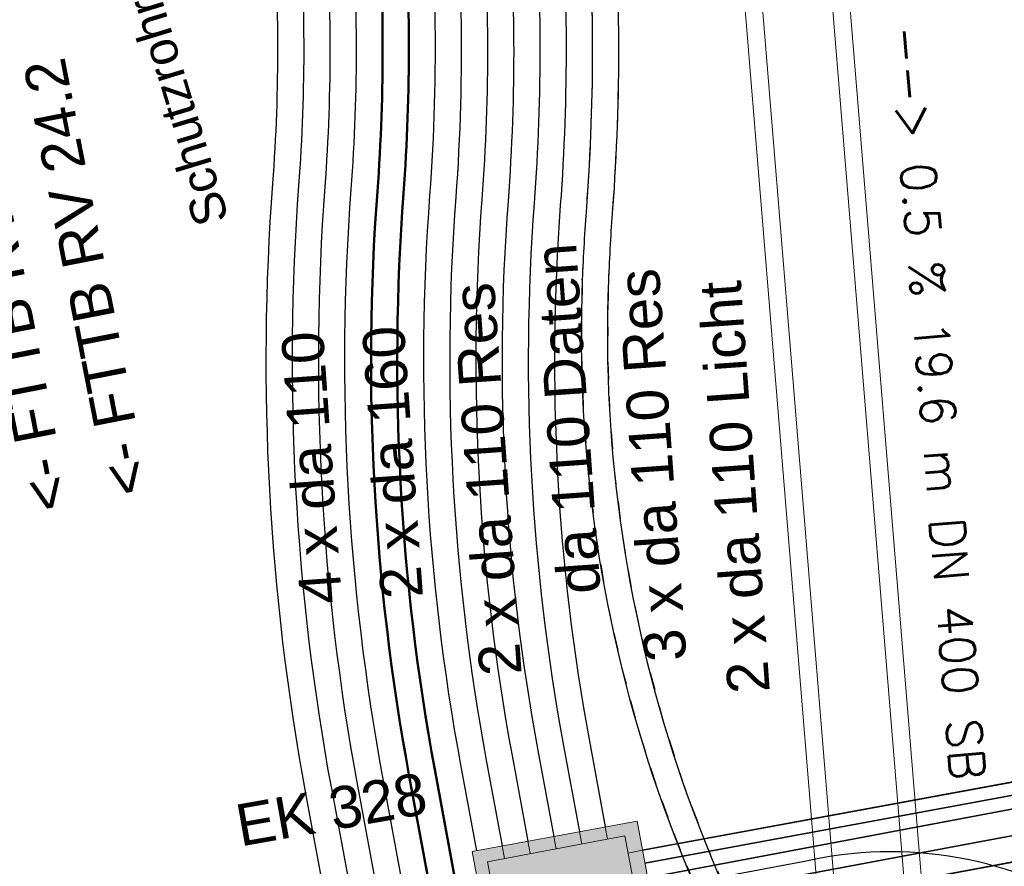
# Model space of a CAD drawing. Header units: metres. Extents: x -502 to 161, y -108 to 174.
# Tile 625 of 776: x -74.03 to -68.4, y 24.21 to 29.06. Entities that reach past the tile are written whole.
import ezdxf

# ---------------------------------------------------------------- set-up
doc = ezdxf.new("R2010")
doc.units = ezdxf.units.M
doc.header["$LTSCALE"] = 0.1
doc.linetypes.add('2-1', pattern=[0.17, 0.06, -0.025, 0.06, -0.025])
doc.linetypes.add('237', pattern=[93, 75, -18])
for name, color, linetype in [('BRI31-005.07-5f08-Koordinierung Lageplan 4. BA Radstation - Seeterrasse 2023-05-31', 7, 'Continuous'), ('BRI32-005.02-5f05-Koordinierung Schemaplan 4 BA ZOB Teilbereich', 7, 'Continuous'), ('BRI32-005.03-5f06-Koordinierung Schemaplan 4 BA ZOB Teilbereich 2 Ost - Bahnhofsallee 2023-01-21', 7, 'Continuous')]:
    doc.layers.add(name, color=color, linetype=linetype)
doc.styles.add('Arial', font='arial.ttf')
doc.styles.add('Txt', font='txt_____.ttf')

msp = doc.modelspace()

# ---------------------------------------------------------------- linework, layer by layer
at = {"layer": 'BRI31-005.07-5f08-Koordinierung Lageplan 4. BA Radstation - Seeterrasse 2023-05-31', "color": 7, "linetype": 'Continuous', "lineweight": 20, "transparency": 33554687}
for p, q in [((-70.6672, 24.3636), (-70.6804, 24.4337)), ((-70.6672, 24.3636), (-70.6804, 24.4337)), ((-71.1094, 24.2805), (-71.1231, 24.3526)), ((-71.1094, 24.2805), (-71.1231, 24.3526)), ((-70.9619, 24.3078), (-70.9755, 24.3792)), ((-70.9619, 24.3078), (-70.9755, 24.3792)), ((-70.8146, 24.3357), (-70.828, 24.4064)), ((-70.8146, 24.3357), (-70.828, 24.4064)), ((-71.2567, 24.252), (-71.2705, 24.3247)), ((-71.2567, 24.252), (-71.2705, 24.3247)), ((-70.5503, 24.2839), (-70.4675, 24.2996)), ((-70.5503, 24.2839), (-70.4675, 24.2996))]:
    msp.add_line(p, q, dxfattribs=at)
at = {"layer": 'BRI31-005.07-5f08-Koordinierung Lageplan 4. BA Radstation - Seeterrasse 2023-05-31', "color": 3, "linetype": 'Continuous', "lineweight": 30, "true_color": 0x00ff00, "transparency": 33554687, "flags": 128}
for points in [[(-63.4873, -2.0057), (-67.2644, 16.7548), (-67.2644, 16.7548, 0.051902), (-67.7629, 18.3511), (-67.7629, 18.3511), (-68.0808, 19.0186), (-71.6798, 23.2376), (-71.9513, 24.7074), (-71.9513, 24.7074, -0.064346), (-72.1344, 28.0859), (-72.1344, 28.0859), (-72.1344, 28.0859, 0.039055), (-72.1406, 29.7705), (-72.1406, 29.7705, -0.03959), (-72.1457, 31.7153, 0.03959), (-72.1506, 33.5652), (-72.373, 36.2791, 0.02882), (-72.5986, 37.8875), (-76.916, 59.5176, 0.036243), (-79.0826, 67.3622), (-77.6738, 71.515), (-79.5754, 81.0645), (-80.5193, 81.6949), (-92.7897, 77.9555)], [(-63.4873, -2.0057), (-67.2644, 16.7548), (-67.2644, 16.7548, 0.051902), (-67.7629, 18.3511), (-67.7629, 18.3511), (-68.0808, 19.0186), (-71.6798, 23.2376), (-71.9513, 24.7074), (-71.9513, 24.7074, -0.064346), (-72.1344, 28.0859), (-72.1344, 28.0859), (-72.1344, 28.0859, 0.039055), (-72.1406, 29.7705), (-72.1406, 29.7705, -0.03959), (-72.1457, 31.7153, 0.03959), (-72.1506, 33.5652), (-72.373, 36.2791, 0.02882), (-72.5986, 37.8875), (-76.916, 59.5176, 0.036243), (-79.0826, 67.3622), (-77.6738, 71.515), (-79.5754, 81.0645), (-80.5193, 81.6949), (-92.7897, 77.9555)], [(-63.9334, -2.0701), (-67.7056, 16.6659), (-67.7056, 16.6659, 0.051336), (-68.1692, 18.1576), (-68.1692, 18.1576), (-68.4616, 18.7716), (-72.1004, 23.0373), (-72.3938, 24.6256), (-72.3938, 24.6256, -0.064346), (-72.5832, 28.1193), (-72.5832, 28.1193, 0.039055), (-72.5891, 29.7337, -0.03959), (-72.5944, 31.7497), (-72.5944, 31.7497, 0.03959), (-72.5991, 33.5284), (-72.5991, 33.5284), (-72.8215, 36.2424, 0.02882), (-73.0399, 37.7994), (-77.3573, 59.4296, 0.036944), (-79.5591, 67.3583), (-78.1387, 71.5453), (-79.9804, 80.7939), (-80.5919, 81.2023), (-92.6486, 77.5281)], [(-63.9334, -2.0701), (-67.7056, 16.6659), (-67.7056, 16.6659, 0.051336), (-68.1692, 18.1576), (-68.1692, 18.1576), (-68.4616, 18.7716), (-72.1004, 23.0373), (-72.3938, 24.6256), (-72.3938, 24.6256, -0.064346), (-72.5832, 28.1193), (-72.5832, 28.1193, 0.039055), (-72.5891, 29.7337, -0.03959), (-72.5944, 31.7497), (-72.5944, 31.7497, 0.03959), (-72.5991, 33.5284), (-72.5991, 33.5284), (-72.8215, 36.2424, 0.02882), (-73.0399, 37.7994), (-77.3573, 59.4296, 0.036944), (-79.5591, 67.3583), (-78.1387, 71.5453), (-79.9804, 80.7939), (-80.5919, 81.2023), (-92.6486, 77.5281)], [(-63.6393, -2.0109), (-67.4115, 16.7251), (-67.4115, 16.7251, 0.051627), (-67.8971, 18.2839), (-67.8971, 18.2839), (-68.2077, 18.9363), (-71.82, 23.1709), (-72.099, 24.6814), (-72.099, 24.6814, -0.064381), (-72.2838, 28.1001), (-72.2838, 28.1001), (-72.2838, 28.1001, 0.038958), (-72.29, 29.7572), (-72.29, 29.7572, -0.03967), (-72.2951, 31.7297, 0.039526), (-72.3001, 33.5529), (-72.5226, 36.2689, 0.028784), (-72.7457, 37.8581), (-77.062, 59.4828)], [(-63.6393, -2.0109), (-67.4115, 16.7251), (-67.4115, 16.7251, 0.051627), (-67.8971, 18.2839), (-67.8971, 18.2839), (-68.2077, 18.9363), (-71.82, 23.1709), (-72.099, 24.6814), (-72.099, 24.6814, -0.064381), (-72.2838, 28.1001), (-72.2838, 28.1001), (-72.2838, 28.1001, 0.038958), (-72.29, 29.7572), (-72.29, 29.7572, -0.03967), (-72.2951, 31.7297, 0.039526), (-72.3001, 33.5529), (-72.5226, 36.2689, 0.028784), (-72.7457, 37.8581), (-77.062, 59.4828)], [(-63.7863, -2.0405), (-67.5585, 16.6955, 0.051532), (-68.0338, 18.2221), (-68.3347, 18.8539), (-71.9602, 23.1041), (-72.2463, 24.6529), (-72.2463, 24.6529, -0.064346), (-72.4336, 28.1082), (-72.4336, 28.1082), (-72.4336, 28.1082, 0.039055), (-72.4396, 29.746), (-72.4396, 29.746, -0.03959), (-72.4448, 31.7382), (-72.4448, 31.7382, 0.03959), (-72.4496, 33.5407), (-72.4496, 33.5407), (-72.672, 36.2546, 0.02882), (-72.8928, 37.8288), (-77.2102, 59.4589)], [(-63.7863, -2.0405), (-67.5585, 16.6955, 0.051532), (-68.0338, 18.2221), (-68.3347, 18.8539), (-71.9602, 23.1041), (-72.2463, 24.6529), (-72.2463, 24.6529, -0.064346), (-72.4336, 28.1082), (-72.4336, 28.1082), (-72.4336, 28.1082, 0.039055), (-72.4396, 29.746), (-72.4396, 29.746, -0.03959), (-72.4448, 31.7382), (-72.4448, 31.7382, 0.03959), (-72.4496, 33.5407), (-72.4496, 33.5407), (-72.672, 36.2546, 0.02882), (-72.8928, 37.8288), (-77.2102, 59.4589)]]:
    msp.add_lwpolyline(points, format="xyb", dxfattribs=at)
at = {"layer": 'BRI31-005.07-5f08-Koordinierung Lageplan 4. BA Radstation - Seeterrasse 2023-05-31', "color": 1, "linetype": 'Continuous', "lineweight": 50, "true_color": 0xff0000, "transparency": 33554687, "flags": 128}
for points in [[(-71.3994, 23.3712), (-71.6563, 24.7619), (-71.6563, 24.7619, -0.064346), (-71.8352, 28.0636), (-71.8352, 28.0636), (-71.8352, 28.0636, 0.039055), (-71.8416, 29.795), (-71.8416, 29.795, -0.03959), (-71.8466, 31.6923, 0.03959), (-71.8516, 33.5897), (-72.074, 36.3036, 0.02882), (-72.3044, 37.9462), (-76.6218, 59.5764), (-76.6218, 59.5764, 0.035781), (-78.765, 67.3644), (-78.765, 67.3644), (-77.3639, 71.4947), (-78.534, 77.3709), (-77.2163, 81.2555)], [(-71.3994, 23.3712), (-71.6563, 24.7619), (-71.6563, 24.7619, -0.064346), (-71.8352, 28.0636), (-71.8352, 28.0636), (-71.8352, 28.0636, 0.039055), (-71.8416, 29.795), (-71.8416, 29.795, -0.03959), (-71.8466, 31.6923, 0.03959), (-71.8516, 33.5897), (-72.074, 36.3036, 0.02882), (-72.3044, 37.9462), (-76.6218, 59.5764), (-76.6218, 59.5764, 0.035781), (-78.765, 67.3644), (-78.765, 67.3644), (-77.3639, 71.4947), (-78.534, 77.3709), (-77.2163, 81.2555)], [(-63.3383, -1.9858), (-67.1174, 16.7844), (-67.1174, 16.7844, 0.052077), (-67.6275, 18.4156), (-67.6275, 18.4156), (-67.9538, 19.1009), (-71.5396, 23.3044), (-71.8038, 24.7346), (-71.8038, 24.7346, -0.064346), (-71.9848, 28.0748), (-71.9848, 28.0748, 0.039055), (-71.9911, 29.7827), (-71.9911, 29.7827, -0.03959), (-71.9962, 31.7038), (-71.9962, 31.7038), (-71.9962, 31.7038, 0.03959), (-72.0011, 33.5774), (-72.0011, 33.5774), (-72.2235, 36.2914, 0.02882), (-72.4515, 37.9169), (-76.7689, 59.547)], [(-63.3383, -1.9858), (-67.1174, 16.7844), (-67.1174, 16.7844, 0.052077), (-67.6275, 18.4156), (-67.6275, 18.4156), (-67.9538, 19.1009), (-71.5396, 23.3044), (-71.8038, 24.7346), (-71.8038, 24.7346, -0.064346), (-71.9848, 28.0748), (-71.9848, 28.0748, 0.039055), (-71.9911, 29.7827), (-71.9911, 29.7827, -0.03959), (-71.9962, 31.7038), (-71.9962, 31.7038), (-71.9962, 31.7038, 0.03959), (-72.0011, 33.5774), (-72.0011, 33.5774), (-72.2235, 36.2914, 0.02882), (-72.4515, 37.9169), (-76.7689, 59.547)]]:
    msp.add_lwpolyline(points, format="xyb", dxfattribs=at)
at = {"layer": 'BRI31-005.07-5f08-Koordinierung Lageplan 4. BA Radstation - Seeterrasse 2023-05-31', "color": 7, "linetype": 'Continuous', "lineweight": 30, "transparency": 33554687, "flags": 128}
for points in [[(-78.3791, 77.3608), (-77.209, 71.4846), (-78.6063, 67.3654, -0.035551), (-76.4747, 59.6057), (-72.1573, 37.9756), (-72.1573, 37.9756, -0.02882), (-71.9245, 36.3159), (-71.9245, 36.3159), (-71.3931, 29.8317, -0.039055), (-71.3865, 28.0302), (-71.3865, 28.0302, 0.064346), (-71.2138, 24.8436), (-71.2138, 24.8436), (-71.123, 24.3519)], [(-78.3791, 77.3608), (-77.209, 71.4846), (-78.6063, 67.3654, -0.035551), (-76.4747, 59.6057), (-72.1573, 37.9756), (-72.1573, 37.9756, -0.02882), (-71.9245, 36.3159), (-71.9245, 36.3159), (-71.3931, 29.8317, -0.039055), (-71.3865, 28.0302), (-71.3865, 28.0302, 0.064346), (-71.2138, 24.8436), (-71.2138, 24.8436), (-71.123, 24.3519)], [(-78.2198, 77.3292), (-77.054, 71.4745), (-78.4476, 67.3663), (-78.4476, 67.3663, -0.035322), (-76.3276, 59.6351), (-76.3276, 59.6351), (-72.0102, 38.005), (-72.0102, 38.005, -0.02882), (-71.775, 36.3281), (-71.775, 36.3281), (-71.2436, 29.844), (-71.2436, 29.844, -0.039055), (-71.2369, 28.019), (-71.2369, 28.019, 0.064346), (-71.0663, 24.8709), (-70.9755, 24.3792)], [(-78.2198, 77.3292), (-77.054, 71.4745), (-78.4476, 67.3663), (-78.4476, 67.3663, -0.035322), (-76.3276, 59.6351), (-76.3276, 59.6351), (-72.0102, 38.005), (-72.0102, 38.005, -0.02882), (-71.775, 36.3281), (-71.775, 36.3281), (-71.2436, 29.844), (-71.2436, 29.844, -0.039055), (-71.2369, 28.019), (-71.2369, 28.019, 0.064346), (-71.0663, 24.8709), (-70.9755, 24.3792)], [(-78.0606, 77.2976), (-76.899, 71.4643), (-78.2889, 67.3672), (-78.2889, 67.3672, -0.035094), (-76.1805, 59.6644), (-76.1805, 59.6644), (-71.8631, 38.0343), (-71.8631, 38.0343, -0.02882), (-71.6255, 36.3404), (-71.6255, 36.3404), (-71.0941, 29.8562), (-71.0941, 29.8562, -0.039055), (-71.0873, 28.0079), (-71.0873, 28.0079, 0.064347), (-70.9188, 24.8981), (-70.828, 24.4064)], [(-78.0606, 77.2976), (-76.899, 71.4643), (-78.2889, 67.3672), (-78.2889, 67.3672, -0.035094), (-76.1805, 59.6644), (-76.1805, 59.6644), (-71.8631, 38.0343), (-71.8631, 38.0343, -0.02882), (-71.6255, 36.3404), (-71.6255, 36.3404), (-71.0941, 29.8562), (-71.0941, 29.8562, -0.039055), (-71.0873, 28.0079), (-71.0873, 28.0079, 0.064347), (-70.9188, 24.8981), (-70.828, 24.4064)], [(-77.9014, 77.266), (-76.7441, 71.4542), (-78.1302, 67.368, -0.034867), (-76.0334, 59.6938), (-71.716, 38.0637, -0.02882), (-71.476, 36.3526), (-70.9446, 29.8685, -0.039055), (-70.9377, 27.9967, 0.064347), (-70.7713, 24.9253), (-70.6804, 24.4337)], [(-77.9014, 77.266), (-76.7441, 71.4542), (-78.1302, 67.368, -0.034867), (-76.0334, 59.6938), (-71.716, 38.0637, -0.02882), (-71.476, 36.3526), (-70.9446, 29.8685, -0.039055), (-70.9377, 27.9967, 0.064347), (-70.7713, 24.9253), (-70.6804, 24.4337)], [(-70.4668, 24.2997), (-67.8906, 24.7756), (-67.8906, 24.7756, 0.043992), (-66.8784, 25.053), (-66.8784, 25.053, -0.042289), (-65.9104, 25.3219), (-59.9788, 26.4404), (19.3464, 41.093), (22.4573, 37.9997), (22.4933, 37.3246), (22.2197, 37.0495)], [(-70.4668, 24.2997), (-67.8906, 24.7756), (-67.8906, 24.7756, 0.043992), (-66.8784, 25.053), (-66.8784, 25.053, -0.042289), (-65.9104, 25.3219), (-59.9788, 26.4404), (19.3464, 41.093), (22.4573, 37.9997), (22.4933, 37.3246), (22.2197, 37.0495)], [(22.1417, 37.127), (22.3808, 37.3675), (22.3537, 37.8771), (19.293, 40.9204), (-59.9497, 26.2831), (-65.88, 25.1571, 0.018793), (-66.8562, 24.9335, -0.019765), (-67.8764, 24.7018), (-70.4532, 24.226)], [(22.1417, 37.127), (22.3808, 37.3675), (22.3537, 37.8771), (19.293, 40.9204), (-59.9497, 26.2831), (-65.88, 25.1571, 0.018793), (-66.8562, 24.9335, -0.019765), (-67.8764, 24.7018), (-70.4532, 24.226)], [(-75.0295, 30.6316), (-74.6366, 30.7065), (-74.6366, 30.7065, -0.116666), (-74.1076, 30.6833), (-74.1076, 30.6833), (-72.3427, 30.1832), (-72.3427, 30.1832, -0.33036), (-71.5065, 29.0979), (-71.5065, 29.0979), (-71.5065, 29.0979, -0.023192), (-71.5361, 28.0413), (-71.5361, 28.0413, 0.064346), (-71.3613, 24.8164), (-71.2705, 24.3247)], [(-75.0295, 30.6316), (-74.6366, 30.7065), (-74.6366, 30.7065, -0.116666), (-74.1076, 30.6833), (-74.1076, 30.6833), (-72.3427, 30.1832), (-72.3427, 30.1832, -0.33036), (-71.5065, 29.0979), (-71.5065, 29.0979), (-71.5065, 29.0979, -0.023192), (-71.5361, 28.0413), (-71.5361, 28.0413, 0.064346), (-71.3613, 24.8164), (-71.2705, 24.3247)], [(-75.0014, 30.4843), (-74.6085, 30.5592, -0.116666), (-74.1485, 30.539), (-72.3836, 30.0389), (-72.3836, 30.0389, -0.33036), (-71.6564, 29.0951), (-71.6564, 29.0951, -0.023192), (-71.6856, 28.0525), (-71.6856, 28.0525, 0.064346), (-71.5088, 24.7891), (-71.5088, 24.7891), (-71.418, 24.2974)], [(-75.0014, 30.4843), (-74.6085, 30.5592, -0.116666), (-74.1485, 30.539), (-72.3836, 30.0389), (-72.3836, 30.0389, -0.33036), (-71.6564, 29.0951), (-71.6564, 29.0951, -0.023192), (-71.6856, 28.0525), (-71.6856, 28.0525, 0.064346), (-71.5088, 24.7891), (-71.5088, 24.7891), (-71.418, 24.2974)]]:
    msp.add_lwpolyline(points, format="xyb", dxfattribs=at)
at = {"layer": 'BRI31-005.07-5f08-Koordinierung Lageplan 4. BA Radstation - Seeterrasse 2023-05-31', "color": 190, "linetype": '2-1', "lineweight": 30, "true_color": 0x7f00ff, "transparency": 33554687, "flags": 128}
for points in [[(-77.7421, 77.2344), (-76.5891, 71.4441), (-77.9716, 67.3687), (-77.9716, 67.3687, -0.034641), (-75.8863, 59.7232), (-75.8863, 59.7232), (-71.5689, 38.093), (-71.5689, 38.093, -0.02882), (-71.3265, 36.3649), (-71.3265, 36.3649), (-70.7951, 29.8807), (-70.7951, 29.8807, -0.039055), (-70.7881, 27.9856), (-70.7881, 27.9856), (-70.7881, 27.9856, 0.008787), (-70.8118, 27.5698), (-70.8118, 27.5698, 0.18856), (-68.9043, 22.0641), (-67.177, 20.0393, -0.095308), (-65.9409, 17.0211), (-62.1531, -1.7928)], [(-77.7421, 77.2344), (-76.5891, 71.4441), (-77.9716, 67.3687), (-77.9716, 67.3687, -0.034641), (-75.8863, 59.7232), (-75.8863, 59.7232), (-71.5689, 38.093), (-71.5689, 38.093, -0.02882), (-71.3265, 36.3649), (-71.3265, 36.3649), (-70.7951, 29.8807), (-70.7951, 29.8807, -0.039055), (-70.7881, 27.9856), (-70.7881, 27.9856), (-70.7881, 27.9856, 0.008787), (-70.8118, 27.5698), (-70.8118, 27.5698, 0.18856), (-68.9043, 22.0641), (-67.177, 20.0393, -0.095308), (-65.9409, 17.0211), (-62.1531, -1.7928)], [(-77.5829, 77.2028), (-76.4342, 71.434), (-77.813, 67.3693), (-77.813, 67.3693, -0.034416), (-75.7392, 59.7525), (-75.7392, 59.7525), (-71.4218, 38.1224, -0.02882), (-71.177, 36.3771), (-70.6456, 29.893, -0.039055), (-70.6385, 27.9744), (-70.6385, 27.9744, 0.008787), (-70.6619, 27.5639), (-70.6619, 27.5639), (-70.6619, 27.5639, 0.18856), (-68.7902, 22.1615), (-68.7902, 22.1615), (-67.0567, 20.1294, -0.095581), (-65.7939, 17.0508), (-62.0061, -1.7632)], [(-77.5829, 77.2028), (-76.4342, 71.434), (-77.813, 67.3693), (-77.813, 67.3693, -0.034416), (-75.7392, 59.7525), (-75.7392, 59.7525), (-71.4218, 38.1224, -0.02882), (-71.177, 36.3771), (-70.6456, 29.893, -0.039055), (-70.6385, 27.9744), (-70.6385, 27.9744, 0.008787), (-70.6619, 27.5639), (-70.6619, 27.5639), (-70.6619, 27.5639, 0.18856), (-68.7902, 22.1615), (-68.7902, 22.1615), (-67.0567, 20.1294, -0.095581), (-65.7939, 17.0508), (-62.0061, -1.7632)]]:
    msp.add_lwpolyline(points, format="xyb", dxfattribs=at)
at = {"layer": 'BRI31-005.07-5f08-Koordinierung Lageplan 4. BA Radstation - Seeterrasse 2023-05-31', "color": 1, "linetype": 'Continuous', "lineweight": 13, "true_color": 0xff0000, "transparency": 33554687, "flags": 128}
for points in [[(-70.5137, 36.8536), (-68.9996, 18.3764), (-68.4016, 18.4254), (-69.9157, 36.9026)], [(-70.5137, 36.8536), (-68.9996, 18.3764), (-68.4016, 18.4254), (-69.9157, 36.9026)], [(-70.4102, 36.8159), (-68.9036, 18.4305), (-68.505, 18.4631), (-70.0116, 36.8485)], [(-70.4102, 36.8159), (-68.9036, 18.4305), (-68.505, 18.4631), (-70.0116, 36.8485)]]:
    msp.add_lwpolyline(points, dxfattribs=at)
at = {"layer": 'BRI31-005.07-5f08-Koordinierung Lageplan 4. BA Radstation - Seeterrasse 2023-05-31', "color": 7, "linetype": 'Continuous', "lineweight": 20, "transparency": 33554687, "flags": 128}
for points in [[(-71.2668, 23.3491), (-70.3227, 23.5235), (-70.4971, 24.4675), (-71.4412, 24.2931), (-71.2668, 23.3491)], [(-71.2668, 23.3491), (-70.3227, 23.5235), (-70.4971, 24.4675), (-71.4412, 24.2931), (-71.2668, 23.3491)], [(-71.355, 24.2334), (-71.2061, 23.4473), (-70.4201, 23.5962), (-70.5689, 24.3822), (-71.355, 24.2334)], [(-71.355, 24.2334), (-71.2061, 23.4473), (-70.4201, 23.5962), (-70.5689, 24.3822), (-71.355, 24.2334)]]:
    msp.add_lwpolyline(points, dxfattribs=at)
at = {"layer": 'BRI31-005.07-5f08-Koordinierung Lageplan 4. BA Radstation - Seeterrasse 2023-05-31', "color": 2, "linetype": 'Continuous', "true_color": 0xffff00, "transparency": 33554687}
msp.add_solid([(-59.7523, 3.9419), (-60.0955, 3.8734), (-73.4545, 72.5433), (-73.7979, 72.4756)], dxfattribs=at)
msp.add_solid([(-59.7523, 3.9419), (-60.0955, 3.8734), (-73.4545, 72.5433), (-73.7979, 72.4756)], dxfattribs=at)
at = {"layer": 'BRI31-005.07-5f08-Koordinierung Lageplan 4. BA Radstation - Seeterrasse 2023-05-31', "color": 11, "linetype": 'Continuous', "true_color": 0xff7f7f, "transparency": 33554687}
msp.add_solid([(-71.2668, 23.3491), (-70.3227, 23.5235), (-71.4412, 24.2931), (-70.4971, 24.4675)], dxfattribs=at)
msp.add_solid([(-71.2668, 23.3491), (-70.3227, 23.5235), (-71.4412, 24.2931), (-70.4971, 24.4675)], dxfattribs=at)
at = {"layer": 'BRI32-005.02-5f05-Koordinierung Schemaplan 4 BA ZOB Teilbereich', "color": 7, "linetype": '237', "lineweight": 35, "transparency": 33554687, "flags": 128}
for points in [[(-70.4668, 24.2997), (-67.8906, 24.7756), (-67.8906, 24.7756, 0.043992), (-66.8784, 25.053), (-66.8784, 25.053, -0.042289), (-65.9104, 25.3219), (-59.9788, 26.4404), (19.3464, 41.093), (22.4573, 37.9997), (22.4933, 37.3246), (22.2197, 37.0495)], [(22.1417, 37.127), (22.3808, 37.3675), (22.3537, 37.8771), (19.293, 40.9204), (-59.9497, 26.2831), (-65.88, 25.1571, 0.018793), (-66.8562, 24.9335, -0.019765), (-67.8764, 24.7018), (-70.4532, 24.226)]]:
    msp.add_lwpolyline(points, format="xyb", dxfattribs=at)
at = {"layer": 'BRI32-005.02-5f05-Koordinierung Schemaplan 4 BA ZOB Teilbereich', "color": 7, "linetype": 'Continuous', "lineweight": 35, "transparency": 33554687, "flags": 128}
for points in [[(-70.4378, 24.1427), (-59.9207, 26.1258), (19.2396, 40.7479), (22.1972, 37.8071), (22.2207, 37.3663), (22.0618, 37.2065)], [(-70.4104, 23.9983), (-59.8916, 25.9684), (19.1863, 40.5753), (22.0407, 37.737), (22.0609, 37.3577), (21.9857, 37.2822)], [(-70.3782, 23.8551), (-59.8625, 25.8111), (19.1329, 40.4028), (21.937, 37.6144), (21.9484, 37.4007), (21.9077, 37.3597)]]:
    msp.add_lwpolyline(points, dxfattribs=at)
at = {"layer": 'BRI32-005.03-5f06-Koordinierung Schemaplan 4 BA ZOB Teilbereich 2 Ost - Bahnhofsallee 2023-01-21', "color": 7, "linetype": 'Continuous', "lineweight": 20, "transparency": 33554687}
for p, q in [((-70.6672, 24.3636), (-70.6804, 24.4337)), ((-71.1094, 24.2805), (-71.1231, 24.3526)), ((-70.9619, 24.3078), (-70.9755, 24.3792)), ((-70.8146, 24.3357), (-70.828, 24.4064)), ((-71.2567, 24.252), (-71.2705, 24.3247)), ((-70.5503, 24.2839), (-70.4675, 24.2996))]:
    msp.add_line(p, q, dxfattribs=at)
at = {"layer": 'BRI32-005.03-5f06-Koordinierung Schemaplan 4 BA ZOB Teilbereich 2 Ost - Bahnhofsallee 2023-01-21', "color": 3, "linetype": 'Continuous', "lineweight": 30, "true_color": 0x00ff00, "transparency": 33554687, "flags": 128}
for points in [[(-63.4873, -2.0057), (-67.2644, 16.7548), (-67.2644, 16.7548, 0.051902), (-67.7629, 18.3511), (-67.7629, 18.3511), (-68.0808, 19.0186), (-71.6798, 23.2376), (-71.9513, 24.7074), (-71.9513, 24.7074, -0.064346), (-72.1344, 28.0859), (-72.1344, 28.0859), (-72.1344, 28.0859, 0.039055), (-72.1406, 29.7705), (-72.1406, 29.7705, -0.03959), (-72.1457, 31.7153, 0.03959), (-72.1506, 33.5652), (-72.373, 36.2791, 0.02882), (-72.5986, 37.8875), (-76.916, 59.5176, 0.036243), (-79.0826, 67.3622), (-77.6738, 71.515), (-79.5754, 81.0645), (-80.5193, 81.6949), (-92.7897, 77.9555)], [(-63.9334, -2.0701), (-67.7056, 16.6659), (-67.7056, 16.6659, 0.051336), (-68.1692, 18.1576), (-68.1692, 18.1576), (-68.4616, 18.7716), (-72.1004, 23.0373), (-72.3938, 24.6256), (-72.3938, 24.6256, -0.064346), (-72.5832, 28.1193), (-72.5832, 28.1193, 0.039055), (-72.5891, 29.7337, -0.03959), (-72.5944, 31.7497), (-72.5944, 31.7497, 0.03959), (-72.5991, 33.5284), (-72.5991, 33.5284), (-72.8215, 36.2424, 0.02882), (-73.0399, 37.7994), (-77.3573, 59.4296, 0.036944), (-79.5591, 67.3583), (-78.1387, 71.5453), (-79.9804, 80.7939), (-80.5919, 81.2023), (-92.6486, 77.5281)], [(-63.6393, -2.0109), (-67.4115, 16.7251), (-67.4115, 16.7251, 0.051627), (-67.8971, 18.2839), (-67.8971, 18.2839), (-68.2077, 18.9363), (-71.82, 23.1709), (-72.099, 24.6814), (-72.099, 24.6814, -0.064381), (-72.2838, 28.1001), (-72.2838, 28.1001), (-72.2838, 28.1001, 0.038958), (-72.29, 29.7572), (-72.29, 29.7572, -0.03967), (-72.2951, 31.7297, 0.039526), (-72.3001, 33.5529), (-72.5226, 36.2689, 0.028784), (-72.7457, 37.8581), (-77.062, 59.4828)], [(-63.7863, -2.0405), (-67.5585, 16.6955, 0.051532), (-68.0338, 18.2221), (-68.3347, 18.8539), (-71.9602, 23.1041), (-72.2463, 24.6529), (-72.2463, 24.6529, -0.064346), (-72.4336, 28.1082), (-72.4336, 28.1082), (-72.4336, 28.1082, 0.039055), (-72.4396, 29.746), (-72.4396, 29.746, -0.03959), (-72.4448, 31.7382), (-72.4448, 31.7382, 0.03959), (-72.4496, 33.5407), (-72.4496, 33.5407), (-72.672, 36.2546, 0.02882), (-72.8928, 37.8288), (-77.2102, 59.4589)]]:
    msp.add_lwpolyline(points, format="xyb", dxfattribs=at)
at = {"layer": 'BRI32-005.03-5f06-Koordinierung Schemaplan 4 BA ZOB Teilbereich 2 Ost - Bahnhofsallee 2023-01-21', "color": 1, "linetype": 'Continuous', "lineweight": 50, "true_color": 0xff0000, "transparency": 33554687, "flags": 128}
for points in [[(-71.3994, 23.3712), (-71.6563, 24.7619), (-71.6563, 24.7619, -0.064346), (-71.8352, 28.0636), (-71.8352, 28.0636), (-71.8352, 28.0636, 0.039055), (-71.8416, 29.795), (-71.8416, 29.795, -0.03959), (-71.8466, 31.6923, 0.03959), (-71.8516, 33.5897), (-72.074, 36.3036, 0.02882), (-72.3044, 37.9462), (-76.6218, 59.5764), (-76.6218, 59.5764, 0.035781), (-78.765, 67.3644), (-78.765, 67.3644), (-77.3639, 71.4947), (-78.534, 77.3709), (-77.2163, 81.2555)], [(-63.3383, -1.9858), (-67.1174, 16.7844), (-67.1174, 16.7844, 0.052077), (-67.6275, 18.4156), (-67.6275, 18.4156), (-67.9538, 19.1009), (-71.5396, 23.3044), (-71.8038, 24.7346), (-71.8038, 24.7346, -0.064346), (-71.9848, 28.0748), (-71.9848, 28.0748, 0.039055), (-71.9911, 29.7827), (-71.9911, 29.7827, -0.03959), (-71.9962, 31.7038), (-71.9962, 31.7038), (-71.9962, 31.7038, 0.03959), (-72.0011, 33.5774), (-72.0011, 33.5774), (-72.2235, 36.2914, 0.02882), (-72.4515, 37.9169), (-76.7689, 59.547)]]:
    msp.add_lwpolyline(points, format="xyb", dxfattribs=at)
at = {"layer": 'BRI32-005.03-5f06-Koordinierung Schemaplan 4 BA ZOB Teilbereich 2 Ost - Bahnhofsallee 2023-01-21', "color": 7, "linetype": 'Continuous', "lineweight": 30, "transparency": 33554687, "flags": 128}
for points in [[(-78.3791, 77.3608), (-77.209, 71.4846), (-78.6063, 67.3654, -0.035551), (-76.4747, 59.6057), (-72.1573, 37.9756), (-72.1573, 37.9756, -0.02882), (-71.9245, 36.3159), (-71.9245, 36.3159), (-71.3931, 29.8317, -0.039055), (-71.3865, 28.0302), (-71.3865, 28.0302, 0.064346), (-71.2138, 24.8436), (-71.2138, 24.8436), (-71.123, 24.3519)], [(-78.2198, 77.3292), (-77.054, 71.4745), (-78.4476, 67.3663), (-78.4476, 67.3663, -0.035322), (-76.3276, 59.6351), (-76.3276, 59.6351), (-72.0102, 38.005), (-72.0102, 38.005, -0.02882), (-71.775, 36.3281), (-71.775, 36.3281), (-71.2436, 29.844), (-71.2436, 29.844, -0.039055), (-71.2369, 28.019), (-71.2369, 28.019, 0.064346), (-71.0663, 24.8709), (-70.9755, 24.3792)], [(-78.0606, 77.2976), (-76.899, 71.4643), (-78.2889, 67.3672), (-78.2889, 67.3672, -0.035094), (-76.1805, 59.6644), (-76.1805, 59.6644), (-71.8631, 38.0343), (-71.8631, 38.0343, -0.02882), (-71.6255, 36.3404), (-71.6255, 36.3404), (-71.0941, 29.8562), (-71.0941, 29.8562, -0.039055), (-71.0873, 28.0079), (-71.0873, 28.0079, 0.064347), (-70.9188, 24.8981), (-70.828, 24.4064)], [(-77.9014, 77.266), (-76.7441, 71.4542), (-78.1302, 67.368, -0.034867), (-76.0334, 59.6938), (-71.716, 38.0637, -0.02882), (-71.476, 36.3526), (-70.9446, 29.8685, -0.039055), (-70.9377, 27.9967, 0.064347), (-70.7713, 24.9253), (-70.6804, 24.4337)], [(-75.0295, 30.6316), (-74.6366, 30.7065), (-74.6366, 30.7065, -0.116666), (-74.1076, 30.6833), (-74.1076, 30.6833), (-72.3427, 30.1832), (-72.3427, 30.1832, -0.33036), (-71.5065, 29.0979), (-71.5065, 29.0979), (-71.5065, 29.0979, -0.023192), (-71.5361, 28.0413), (-71.5361, 28.0413, 0.064346), (-71.3613, 24.8164), (-71.2705, 24.3247)], [(-75.0014, 30.4843), (-74.6085, 30.5592, -0.116666), (-74.1485, 30.539), (-72.3836, 30.0389), (-72.3836, 30.0389, -0.33036), (-71.6564, 29.0951), (-71.6564, 29.0951, -0.023192), (-71.6856, 28.0525), (-71.6856, 28.0525, 0.064346), (-71.5088, 24.7891), (-71.5088, 24.7891), (-71.418, 24.2974)], [(-66.8642, 22.4828, 0.426241), (-69.5496, 24.2338), (-70.4239, 24.069)]]:
    msp.add_lwpolyline(points, format="xyb", dxfattribs=at)
at = {"layer": 'BRI32-005.03-5f06-Koordinierung Schemaplan 4 BA ZOB Teilbereich 2 Ost - Bahnhofsallee 2023-01-21', "color": 190, "linetype": 'Continuous', "lineweight": 30, "true_color": 0x7f00ff, "transparency": 33554687, "flags": 128}
for points in [[(-77.7421, 77.2344), (-76.5891, 71.4441), (-77.9716, 67.3687), (-77.9716, 67.3687, -0.034641), (-75.8863, 59.7232), (-75.8863, 59.7232), (-71.5689, 38.093), (-71.5689, 38.093, -0.02882), (-71.3265, 36.3649), (-71.3265, 36.3649), (-70.7951, 29.8807), (-70.7951, 29.8807, -0.039055), (-70.7881, 27.9856), (-70.7881, 27.9856), (-70.7881, 27.9856, 0.008787), (-70.8118, 27.5698), (-70.8118, 27.5698, 0.18856), (-68.9043, 22.0641), (-67.177, 20.0393, -0.095308), (-65.9409, 17.0211), (-62.1531, -1.7928)], [(-77.5829, 77.2028), (-76.4342, 71.434), (-77.813, 67.3693), (-77.813, 67.3693, -0.034416), (-75.7392, 59.7525), (-75.7392, 59.7525), (-71.4218, 38.1224, -0.02882), (-71.177, 36.3771), (-70.6456, 29.893, -0.039055), (-70.6385, 27.9744), (-70.6385, 27.9744, 0.008787), (-70.6619, 27.5639), (-70.6619, 27.5639), (-70.6619, 27.5639, 0.18856), (-68.7902, 22.1615), (-68.7902, 22.1615), (-67.0567, 20.1294, -0.095581), (-65.7939, 17.0508), (-62.0061, -1.7632)]]:
    msp.add_lwpolyline(points, format="xyb", dxfattribs=at)
at = {"layer": 'BRI32-005.03-5f06-Koordinierung Schemaplan 4 BA ZOB Teilbereich 2 Ost - Bahnhofsallee 2023-01-21', "color": 7, "linetype": '237', "lineweight": 30, "transparency": 33554687, "flags": 128}
for points in [[(-70.4668, 24.2997), (-67.8906, 24.7756), (-67.8906, 24.7756, 0.043992), (-66.8784, 25.053), (-66.8784, 25.053, -0.042289), (-65.9104, 25.3219), (-59.9788, 26.4404), (19.3464, 41.093), (22.4573, 37.9997), (22.4933, 37.3246), (22.2197, 37.0495)], [(22.1417, 37.127), (22.3808, 37.3675), (22.3537, 37.8771), (19.293, 40.9204), (-59.9497, 26.2831), (-65.88, 25.1571, 0.018793), (-66.8562, 24.9335, -0.019765), (-67.8764, 24.7018), (-70.4532, 24.226)]]:
    msp.add_lwpolyline(points, format="xyb", dxfattribs=at)
at = {"layer": 'BRI32-005.03-5f06-Koordinierung Schemaplan 4 BA ZOB Teilbereich 2 Ost - Bahnhofsallee 2023-01-21', "color": 7, "linetype": 'Continuous', "lineweight": 30, "transparency": 33554687, "flags": 128}
for points in [[(-70.4378, 24.1427), (-59.9207, 26.1258), (19.2396, 40.7479), (22.1972, 37.8071), (22.2207, 37.3663), (22.0618, 37.2065)], [(-70.4104, 23.9983), (-59.8916, 25.9684), (19.1863, 40.5753), (22.0407, 37.737), (22.0609, 37.3577), (21.9857, 37.2822)], [(-70.3782, 23.8551), (-59.8625, 25.8111), (19.1329, 40.4028), (21.937, 37.6144), (21.9484, 37.4007), (21.9077, 37.3597)]]:
    msp.add_lwpolyline(points, dxfattribs=at)
at = {"layer": 'BRI32-005.03-5f06-Koordinierung Schemaplan 4 BA ZOB Teilbereich 2 Ost - Bahnhofsallee 2023-01-21', "color": 1, "linetype": 'Continuous', "lineweight": 13, "true_color": 0xff0000, "transparency": 33554687, "flags": 128}
for points in [[(-70.5137, 36.8536), (-68.9996, 18.3764), (-68.4016, 18.4254), (-69.9157, 36.9026)], [(-70.4102, 36.8159), (-68.9036, 18.4305), (-68.505, 18.4631), (-70.0116, 36.8485)]]:
    msp.add_lwpolyline(points, dxfattribs=at)
at = {"layer": 'BRI32-005.03-5f06-Koordinierung Schemaplan 4 BA ZOB Teilbereich 2 Ost - Bahnhofsallee 2023-01-21', "color": 7, "linetype": 'Continuous', "lineweight": 20, "transparency": 33554687, "flags": 128}
for points in [[(-71.2668, 23.3491), (-70.3227, 23.5235), (-70.4971, 24.4675), (-71.4412, 24.2931), (-71.2668, 23.3491)], [(-71.355, 24.2334), (-71.2061, 23.4473), (-70.4201, 23.5962), (-70.5689, 24.3822), (-71.355, 24.2334)]]:
    msp.add_lwpolyline(points, dxfattribs=at)

# ---------------------------------------------------------------- texts
at = {"layer": 'BRI31-005.07-5f08-Koordinierung Lageplan 4. BA Radstation - Seeterrasse 2023-05-31', "color": 5, "true_color": 0x0000ff, "transparency": 33554687, "insert": (-73.0247, 27.8572), "char_height": 0.2, "attachment_point": 1, "rotation": 106.9289, "line_spacing_factor": 0.25, "style": 'Arial'}
msp.add_mtext('Schutzrohr', dxfattribs=at)
msp.add_mtext('Schutzrohr', dxfattribs=at)
at = {"layer": 'BRI31-005.07-5f08-Koordinierung Lageplan 4. BA Radstation - Seeterrasse 2023-05-31', "color": 1, "true_color": 0xff0000, "transparency": 33554687, "attachment_point": 1, "line_spacing_factor": 0.25}
for s, insert, char_height, rotation, style in [('--> 0.5 % 19.6 m DN 400 SB', (-68.857, 29.0337), 0.2, 274.6847, 'Txt'), ('--> 0.5 % 19.6 m DN 400 SB', (-68.857, 29.0337), 0.2, 274.6847, 'Txt'), ('<- FTTB RV 24.2', (-73.5246, 26.3106), 0.24, 101.0817, 'Arial'), ('<- FTTB RV 24.2', (-73.5246, 26.3106), 0.24, 101.0817, 'Arial'), ('<- FTTB RV 24.1', (-73.9786, 26.2204), 0.24, 101.0817, 'Arial'), ('<- FTTB RV 24.1', (-73.9786, 26.2204), 0.24, 101.0817, 'Arial'), ('EK 328', (-72.811, 24.5575), 0.24, 10.0084, 'Arial'), ('EK 328', (-72.811, 24.5575), 0.24, 10.0084, 'Arial')]:
    msp.add_mtext(s, dxfattribs=dict(at, insert=insert, char_height=char_height, rotation=rotation, style=style))
at = {"layer": 'BRI31-005.07-5f08-Koordinierung Lageplan 4. BA Radstation - Seeterrasse 2023-05-31', "color": 7, "transparency": 33554687, "char_height": 0.24, "attachment_point": 1, "rotation": 94.0376, "line_spacing_factor": 0.25, "style": 'Arial'}
for s, insert in [('da 110 Daten', (-70.9459, 25.7595)), ('da 110 Daten', (-70.9459, 25.7595)), ('3 x da 110 Res', (-70.454, 25.3729)), ('3 x da 110 Res', (-70.454, 25.3729)), ('2 x da 110 Res', (-71.398, 25.2923)), ('2 x da 110 Res', (-71.398, 25.2923))]:
    msp.add_mtext(s, dxfattribs=dict(at, insert=insert))
at = {"layer": 'BRI31-005.07-5f08-Koordinierung Lageplan 4. BA Radstation - Seeterrasse 2023-05-31', "color": 190, "true_color": 0x7f00ff, "transparency": 33554687, "insert": (-69.9774, 25.1903), "char_height": 0.24, "attachment_point": 1, "rotation": 94.0376, "line_spacing_factor": 0.25, "style": 'Arial'}
msp.add_mtext('2 x da 110 Licht', dxfattribs=at)
msp.add_mtext('2 x da 110 Licht', dxfattribs=at)
at = {"layer": 'BRI31-005.07-5f08-Koordinierung Lageplan 4. BA Radstation - Seeterrasse 2023-05-31', "color": 251, "true_color": 0x5b5b5b, "transparency": 33554687, "char_height": 0.24, "attachment_point": 1, "rotation": 94.0376, "line_spacing_factor": 0.25, "style": 'Arial'}
for s, insert in [('4 x da 110', (-72.426, 25.7017)), ('4 x da 110', (-72.426, 25.7017)), ('2 x da 160', (-71.9628, 25.7332)), ('2 x da 160', (-71.9628, 25.7332))]:
    msp.add_mtext(s, dxfattribs=dict(at, insert=insert))
at = {"layer": 'BRI32-005.03-5f06-Koordinierung Schemaplan 4 BA ZOB Teilbereich 2 Ost - Bahnhofsallee 2023-01-21', "color": 5, "true_color": 0x0000ff, "transparency": 33554687, "insert": (-73.0247, 27.8572), "char_height": 0.2, "attachment_point": 1, "rotation": 106.9289, "line_spacing_factor": 0.25, "style": 'Arial'}
msp.add_mtext('Schutzrohr', dxfattribs=at)
at = {"layer": 'BRI32-005.03-5f06-Koordinierung Schemaplan 4 BA ZOB Teilbereich 2 Ost - Bahnhofsallee 2023-01-21', "color": 1, "true_color": 0xff0000, "transparency": 33554687, "attachment_point": 1, "line_spacing_factor": 0.25}
for s, insert, char_height, rotation, style in [('--> 0.5 % 19.6 m DN 400 SB', (-68.857, 29.0337), 0.2, 274.6847, 'Txt'), ('<- FTTB RV 24.2', (-73.5246, 26.3106), 0.24, 101.0817, 'Arial'), ('<- FTTB RV 24.1', (-73.9786, 26.2204), 0.24, 101.0817, 'Arial'), ('EK 328', (-72.811, 24.5575), 0.24, 10.0084, 'Arial')]:
    msp.add_mtext(s, dxfattribs=dict(at, insert=insert, char_height=char_height, rotation=rotation, style=style))
at = {"layer": 'BRI32-005.03-5f06-Koordinierung Schemaplan 4 BA ZOB Teilbereich 2 Ost - Bahnhofsallee 2023-01-21', "color": 7, "transparency": 33554687, "char_height": 0.24, "attachment_point": 1, "rotation": 94.0376, "line_spacing_factor": 0.25, "style": 'Arial'}
for s, insert in [('da 110 Daten', (-70.9459, 25.7595)), ('3 x da 110 Res', (-70.454, 25.3729)), ('2 x da 110 Res', (-71.398, 25.2923))]:
    msp.add_mtext(s, dxfattribs=dict(at, insert=insert))
at = {"layer": 'BRI32-005.03-5f06-Koordinierung Schemaplan 4 BA ZOB Teilbereich 2 Ost - Bahnhofsallee 2023-01-21', "color": 190, "true_color": 0x7f00ff, "transparency": 33554687, "insert": (-69.9774, 25.1903), "char_height": 0.24, "attachment_point": 1, "rotation": 94.0376, "line_spacing_factor": 0.25, "style": 'Arial'}
msp.add_mtext('2 x da 110 Licht', dxfattribs=at)
at = {"layer": 'BRI32-005.03-5f06-Koordinierung Schemaplan 4 BA ZOB Teilbereich 2 Ost - Bahnhofsallee 2023-01-21', "color": 251, "true_color": 0x5b5b5b, "transparency": 33554687, "char_height": 0.24, "attachment_point": 1, "rotation": 94.0376, "line_spacing_factor": 0.25, "style": 'Arial'}
for s, insert in [('4 x da 110', (-72.426, 25.7017)), ('2 x da 160', (-71.9628, 25.7332))]:
    msp.add_mtext(s, dxfattribs=dict(at, insert=insert))

doc.saveas('drawing.dxf')
